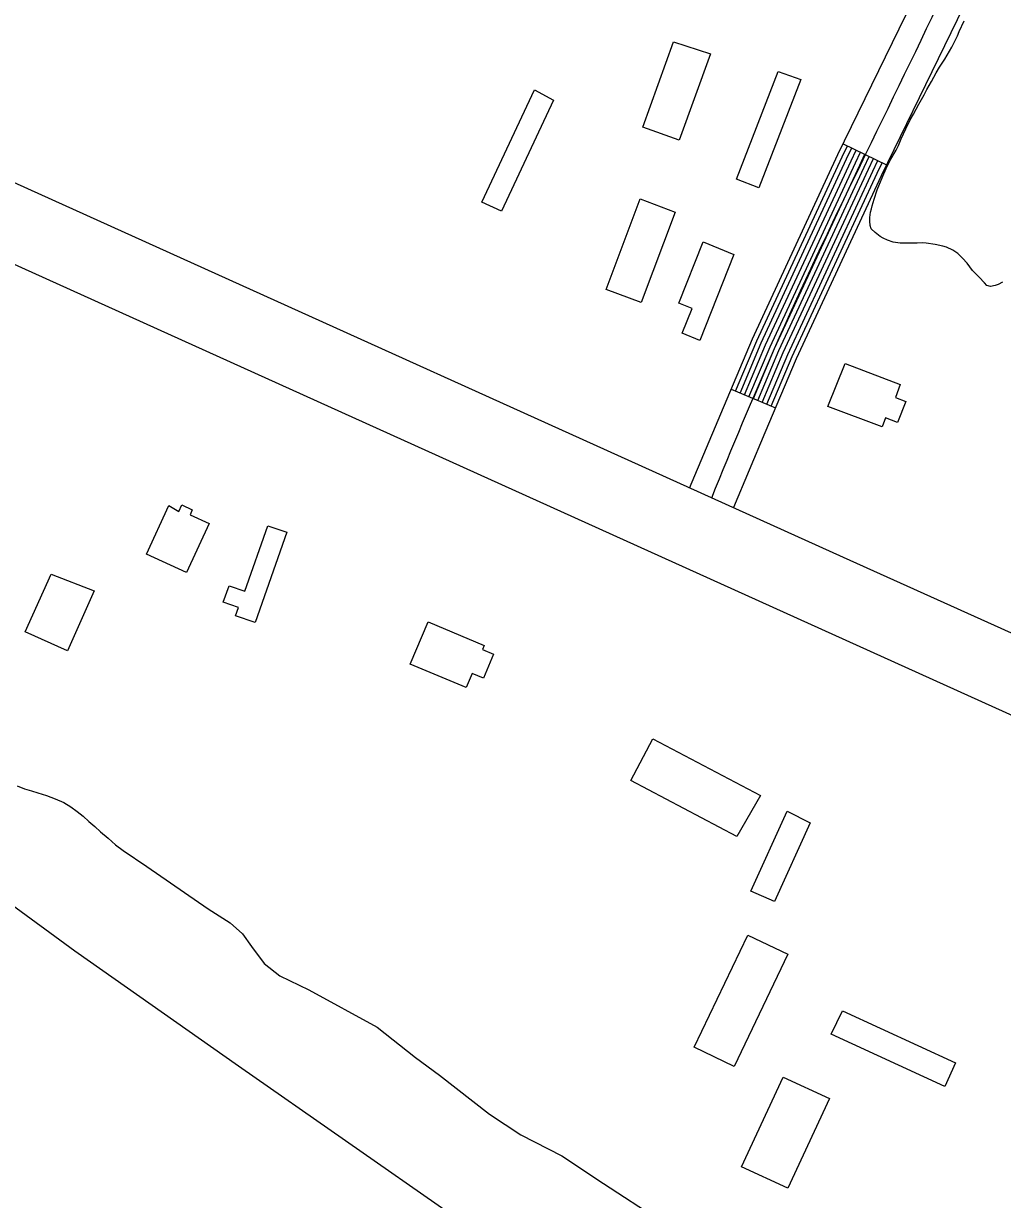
# Model space of a CAD drawing. Extents: x 3855477 to 3893699, y 299188 to 325115.
# Drawn here: x 3890036 to 3890645, y 311243 to 311975 of the extents above; entities that cross this region are included whole.
import ezdxf

# ---------------------------------------------------------------- set-up
doc = ezdxf.new("R2010")
doc.units = 0
for name, color, linetype in [('V-BLDG-OTLN', 7, 'Continuous'), ('V-ROAD-CNTR', 7, 'Continuous'), ('V-SITE-VEGE', 7, 'Continuous'), ('V-TOPO-SHOR', 7, 'Continuous')]:
    doc.layers.add(name, color=color, linetype=linetype)

msp = doc.modelspace()

# ---------------------------------------------------------------- linework, layer by layer
at = {"layer": 'V-BLDG-OTLN'}
for points in [[(3890440.5, 311963.54), (3890463.48, 311956.02), (3890444.14, 311902.3), (3890421.4, 311910.49)], [(3890519.71, 311940.03), (3890493.55, 311872.64), (3890479.68, 311878.02), (3890505.71, 311945.09)], [(3890365.97, 311927.19), (3890333.61, 311858.04), (3890321.35, 311863.78), (3890354.07, 311933.7)], [(3890419.84, 311865.75), (3890441.56, 311857.6), (3890420.34, 311801.32), (3890398.64, 311809.5)], [(3890478.08, 311831.11), (3890456.85, 311777.78), (3890445.88, 311782.15), (3890452.06, 311797.68), (3890443.95, 311800.91), (3890459.09, 311838.98)], [(3890547.33, 311763.29), (3890581.56, 311750.28), (3890578.5, 311742.25), (3890584.9, 311739.82), (3890579.9, 311726.65), (3890572.4, 311729.5), (3890570.26, 311723.88), (3890536.52, 311736.7)], [(3890126.78, 311674.97), (3890132.94, 311671.28), (3890134.81, 311675.36), (3890141.37, 311672.35), (3890139.96, 311669.28), (3890151.8, 311663.85), (3890137.81, 311633.39), (3890112.94, 311644.81)], [(3890200.14, 311658.49), (3890180.37, 311602.2), (3890168.24, 311606.46), (3890170.02, 311611.51), (3890160.62, 311614.81), (3890164.23, 311625.08), (3890173.98, 311621.66), (3890188.26, 311662.31)], [(3890053.54, 311632.36), (3890080.38, 311621.88), (3890063.75, 311584.73), (3890037.48, 311596.49)], [(3890287.93, 311602.64), (3890322.86, 311588.03), (3890321.81, 311585.52), (3890328.71, 311582.64), (3890322.42, 311567.59), (3890315.29, 311570.57), (3890311.6, 311561.73), (3890276.89, 311576.24)], [(3890494.67, 311494.55), (3890479.97, 311469.11), (3890414.01, 311504.02), (3890427.75, 311529.98)], [(3890525.47, 311477.69), (3890503.3, 311428.59), (3890488.66, 311435.2), (3890511.12, 311484.96)], [(3890511.59, 311395.96), (3890478.17, 311326.15), (3890453.3, 311338.05), (3890486.66, 311407.76)], [(3890545.69, 311360.67), (3890615.89, 311328.31), (3890609.15, 311313.68), (3890538.57, 311346.2)], [(3890508.65, 311319.33), (3890537.49, 311306.07), (3890511.6, 311250.35), (3890482.81, 311263.72)]]:
    msp.add_lwpolyline(points, close=True, dxfattribs=at)
at = {"layer": 'V-ROAD-CNTR'}
for p, q in [((3890546.07, 311900.1), (3890573.06, 311886.99)), ((3890476.39, 311747.34), (3890504.05, 311735.71))]:
    msp.add_line(p, q, dxfattribs=at)
for points in [[(3891492.48, 311164.43), (3890930.62, 311417.98), (3889498.88, 312065.71), (3888757.67, 312400.2), (3887937.88, 312768.51), (3886982.54, 313203.37)], [(3887347.83, 313091.51), (3888589.64, 312527.38), (3889531.55, 312101.78), (3890545.96, 311642.98), (3891382.98, 311265.71), (3891491.6, 311217.4)], [(3890450.47, 311685.73), (3890469.97, 311732.08), (3890489.58, 311778.68), (3890542.77, 311893.29), (3890597.8, 312006.58), (3890630.16, 312077.46), (3890662.86, 312148.5), (3890692.76, 312210.86), (3890722.72, 312272.95), (3890742.72, 312315.85), (3890762.96, 312359.08), (3890787.68, 312406.75), (3890807.71, 312442.63)], [(3890478.12, 311674.1), (3890497.62, 311720.45), (3890517.02, 311766.54), (3890569.87, 311880.42), (3890624.95, 311993.8), (3890657.44, 312064.96), (3890690.02, 312135.74), (3890719.8, 312197.86), (3890749.82, 312260.09), (3890769.9, 312303.15), (3890789.87, 312345.81), (3890814.1, 312392.53), (3890833.91, 312428)], [(3890479.16, 311746.18), (3890492.32, 311777.47), (3890545.48, 311892), (3890548.77, 311898.79)], [(3890481.92, 311745.02), (3890495.07, 311776.25), (3890548.19, 311890.72), (3890551.47, 311897.48)], [(3890484.69, 311743.85), (3890497.81, 311775.04), (3890550.9, 311889.43), (3890554.17, 311896.17)], [(3890487.45, 311742.69), (3890500.56, 311773.83), (3890553.61, 311888.14), (3890556.87, 311894.86)], [(3890490.22, 311741.52), (3890503.3, 311772.61), (3890556.32, 311886.86), (3890559.57, 311893.55)], [(3890492.98, 311740.36), (3890506.04, 311771.4), (3890559.03, 311885.57), (3890562.26, 311892.23)], [(3890495.75, 311739.2), (3890508.79, 311770.19), (3890561.74, 311884.28), (3890564.96, 311890.92)], [(3890498.52, 311738.03), (3890511.53, 311768.97), (3890564.45, 311882.99), (3890567.66, 311889.61)], [(3890501.28, 311736.87), (3890514.28, 311767.76), (3890567.16, 311881.71), (3890570.36, 311888.3)]]:
    msp.add_lwpolyline(points, dxfattribs=at)
msp.add_spline([(3890464.3, 311679.91), (3890503.3, 311772.61), (3890611.38, 312000.19), (3890676.44, 312142.12), (3890736.27, 312266.52), (3890776.42, 312352.45), (3890800.89, 312399.64), (3890820.81, 312435.31)], degree=3, dxfattribs=at)
at = {"layer": 'V-SITE-VEGE'}
for points in [[(3890640.49, 311812), (3890637.7, 311811.31), (3890635.44, 311811.97), (3890633.84, 311813.55), (3890630.63, 311817.11), (3890626.35, 311821.33), (3890624.88, 311823.58), (3890623.14, 311825.69), (3890620.2, 311828.86), (3890617.26, 311831.76), (3890614.19, 311833.86), (3890610.33, 311835.69), (3890607.94, 311836.34), (3890603.28, 311837.37), (3890597.57, 311838.26), (3890595.18, 311838.52), (3890592, 311838.23), (3890585.36, 311838.18), (3890581.51, 311838.29), (3890577.12, 311838.93), (3890573.54, 311840.1), (3890570.87, 311841.28), (3890569, 311842.46), (3890565.94, 311844.83), (3890563.53, 311847.07), (3890562.72, 311849.32), (3890562.57, 311851.84), (3890562.69, 311854.1), (3890563.07, 311857.42), (3890563.72, 311859.55), (3890564.1, 311861.54), (3890565.27, 311865.66), (3890567.09, 311871.38), (3890570.62, 311879.9), (3890572.71, 311884.69), (3890575.07, 311889.36), (3890579.01, 311896.15), (3890580.45, 311898.95), (3890582.15, 311903.21), (3890584.9, 311909.33), (3890587.78, 311914.92), (3890589.75, 311918.39), (3890593.16, 311924.78), (3890596.44, 311930.51), (3890598.14, 311933.84), (3890601.03, 311938.77), (3890603.92, 311944.1), (3890606.02, 311947.7), (3890609.17, 311952.63), (3890613.63, 311960.23), (3890614.94, 311963.02), (3890617.17, 311967.15), (3890618.22, 311969.81), (3890621.23, 311976.6)], [(3890645.12, 311813.89), (3890642.48, 311812.54), (3890640.49, 311812)]]:
    msp.add_lwpolyline(points, dxfattribs=at)
at = {"layer": 'V-TOPO-SHOR'}
for points in [[(3890032.44, 311500.6), (3890037.03, 311498.84), (3890041.42, 311497.48), (3890045.4, 311496.31), (3890050.79, 311494.55), (3890056.17, 311492.6), (3890061.56, 311490.24), (3890065.76, 311487.68), (3890069.75, 311484.73), (3890073.56, 311481.77), (3890076.96, 311478.41), (3890080.76, 311475.45), (3890084.36, 311472.09), (3890088.97, 311468.14), (3890093.57, 311463.99), (3890098.37, 311460.44), (3890113.16, 311450.39), (3890151.14, 311424.17), (3890164.93, 311415.5), (3890172.53, 311408.59), (3890178.16, 311400.67), (3890185.99, 311390.17), (3890195.79, 311382.48), (3890213.75, 311373.64), (3890256.29, 311350.43), (3890280.09, 311331.69), (3890295.09, 311320.64), (3890326.09, 311296.37), (3890345.67, 311283.56), (3890371.03, 311270.4), (3890397.01, 311253.25), (3890431.98, 311230.4)], [(3889982.76, 311460.58), (3890068.35, 311397.94), (3890170.05, 311326.5), (3890303.2, 311233.66)]]:
    msp.add_lwpolyline(points, dxfattribs=at)

doc.saveas('drawing.dxf')
